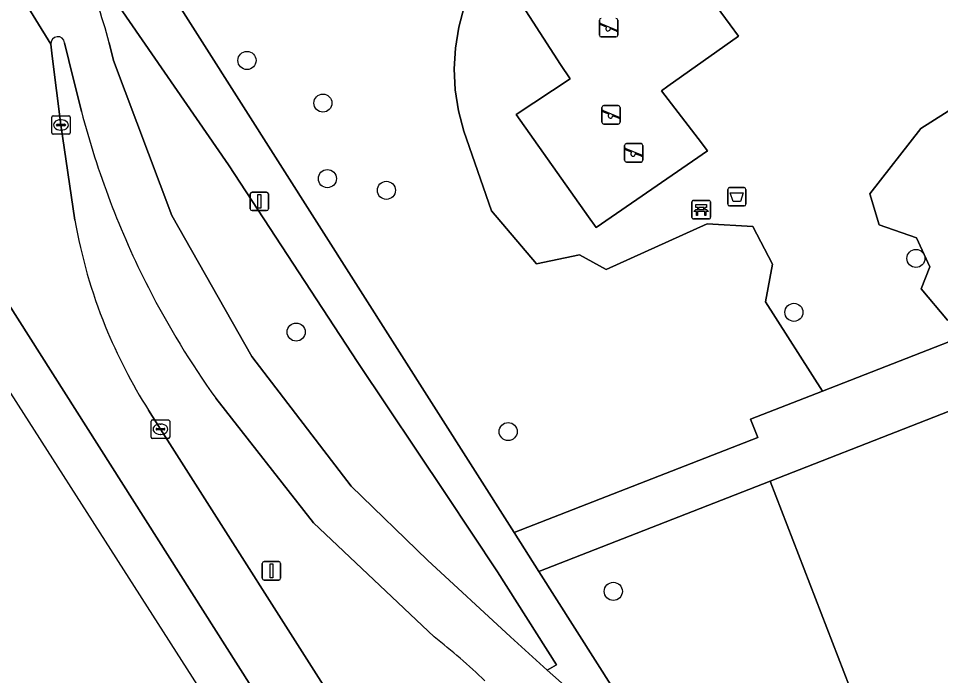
# Model space of a CAD drawing. Extents: x 159680 to 160786, y 387323 to 388340.
# Drawn here: x 159943.24 to 159993.17, y 387517.87 to 387553.44 of the extents above; entities that cross this region are included whole.
import ezdxf

# ---------------------------------------------------------------- set-up
doc = ezdxf.new("R2010")
doc.units = 0
for name, color, linetype in [('IMGEO_Afvalbak', 7, 'Continuous'), ('IMGEO_Bank', 7, 'Continuous'), ('IMGEO_Berm_groen', 7, 'Continuous'), ('IMGEO_Boom', 7, 'Continuous'), ('IMGEO_Fietspad_gesloten', 7, 'Continuous'), ('IMGEO_Groenvoorziening', 7, 'Continuous'), ('IMGEO_Kolk', 7, 'Continuous'), ('IMGEO_Lichtmast', 7, 'Continuous'), ('IMGEO_OVBaan_gesloten', 7, 'Continuous'), ('IMGEO_Rijbaan_regionaal_gesloten', 7, 'Continuous'), ('IMGEO_Speelvoorziening', 7, 'Continuous'), ('IMGEO_Terreindeel_zand', 7, 'Continuous'), ('IMGEO_Voetpad_halfverhard', 7, 'Continuous'), ('IMGEO_Voetpad_open', 7, 'Continuous')]:
    doc.layers.add(name, color=color, linetype=linetype)

msp = doc.modelspace()

# ---------------------------------------------------------------- linework, layer by layer
at = {"layer": 'IMGEO_Afvalbak'}
for p, q in [((159981.64, 387543.392), (159981.64, 387544.192)), ((159981.64, 387544.192), (159981.64, 387543.392)), ((159981.74, 387544.292), (159982.53, 387544.292)), ((159982.53, 387544.292), (159981.74, 387544.292)), ((159982.63, 387544.192), (159982.63, 387543.392)), ((159982.63, 387543.392), (159982.63, 387544.192)), ((159982.53, 387543.292), (159981.74, 387543.292)), ((159981.74, 387543.292), (159982.53, 387543.292))]:
    msp.add_line(p, q, dxfattribs=at)
msp.add_lwpolyline([(159981.783, 387544.006), (159982.487, 387544.006), (159982.338, 387543.536), (159981.932, 387543.536), (159981.783, 387544.006)], dxfattribs=at)
for centre, start, end in [((159981.74, 387544.192), 90, 180), ((159981.74, 387544.192), 90, 180), ((159982.53, 387544.192), 0, 90), ((159982.53, 387544.192), 360, 90), ((159981.74, 387543.392), 180, 270), ((159981.74, 387543.392), 180, 270), ((159982.53, 387543.392), 270, 0), ((159982.53, 387543.392), 270, 0)]:
    msp.add_arc(centre, 0.1, start, end, dxfattribs=at)
at = {"layer": 'IMGEO_Bank'}
for p, q in [((159979.706, 387542.67), (159979.706, 387543.511)), ((159979.706, 387543.511), (159979.706, 387542.67)), ((159979.781, 387543.595), (159980.622, 387543.595)), ((159980.622, 387543.595), (159979.781, 387543.595)), ((159980.706, 387543.52), (159980.706, 387542.679)), ((159980.706, 387542.679), (159980.706, 387543.52)), ((159980.403, 387542.993), (159980.01, 387542.993)), ((159980.015, 387543.101), (159980.015, 387543.207)), ((159980.059, 387543.207), (159980.059, 387543.101)), ((159980.347, 387543.213), (159980.065, 387543.213)), ((159980.065, 387543.095), (159980.347, 387543.095)), ((159980.353, 387543.101), (159980.353, 387543.207)), ((159980.397, 387543.207), (159980.397, 387543.101)), ((159980.631, 387542.595), (159979.79, 387542.595)), ((159979.79, 387542.595), (159980.631, 387542.595))]:
    msp.add_line(p, q, dxfattribs=at)
for points in [[(159979.953, 387542.993), (159979.811, 387542.993), (159979.923, 387543.095), (159980.009, 387543.095)], [(159980.009, 387543.213), (159979.923, 387543.213), (159979.923, 387543.374), (159980.486, 387543.374), (159980.486, 387543.213), (159980.403, 387543.213)], [(159980.003, 387542.986), (159980.003, 387542.779), (159979.96, 387542.779), (159979.96, 387542.986)], [(159980.403, 387543.095), (159980.486, 387543.095), (159980.598, 387542.993), (159980.459, 387542.993)], [(159980.453, 387542.986), (159980.453, 387542.779), (159980.409, 387542.779), (159980.409, 387542.986)]]:
    msp.add_lwpolyline(points, dxfattribs=at)
for centre, radius, start, end in [((159979.784, 387543.517), 0.0779, 92.4484, 184.2845), ((159979.784, 387543.517), 0.0779, 92.4484, 184.2845), ((159980.628, 387543.517), 0.0779, 2.4484, 94.2845), ((159980.628, 387543.517), 0.0779, 2.4484, 94.2845), ((159979.953, 387542.986), 0.00671, 2.8957, 87.1043), ((159980.01, 387542.986), 0.00671, 92.8957, 177.1043), ((159980.008, 387543.206), 0.00671, 2.8957, 87.1043), ((159980.008, 387543.102), 0.00671, 272.8957, 357.1043), ((159980.065, 387543.206), 0.00671, 92.8957, 177.1043), ((159980.065, 387543.102), 0.00671, 182.8957, 267.1043), ((159980.347, 387543.206), 0.00671, 2.8957, 87.1043), ((159980.347, 387543.102), 0.00671, 272.8957, 357.1043), ((159980.404, 387543.206), 0.00671, 92.8957, 177.1043), ((159980.404, 387543.102), 0.00671, 182.8957, 267.1043), ((159980.402, 387542.986), 0.00671, 2.8957, 87.1043), ((159980.459, 387542.986), 0.00671, 92.8957, 177.1043), ((159979.784, 387542.673), 0.0779, 182.4484, 274.2845), ((159979.784, 387542.673), 0.0779, 182.4484, 274.2845), ((159980.628, 387542.673), 0.0779, 272.4484, 4.2845), ((159980.628, 387542.673), 0.0779, 272.4484, 4.2845)]:
    msp.add_arc(centre, radius, start, end, dxfattribs=at)
at = {"layer": 'IMGEO_Berm_groen'}
for points in [[(159948.152, 387552.118), (159948.393, 387551.166), (159951.54, 387542.782), (159955.875, 387535.138), (159961.252, 387528.133), (159965.379, 387524.114), (159969.874, 387519.968), (159971.859, 387518.161), (159972.38, 387518.458), (159969.177, 387523.497), (159966.402, 387527.68), (159961.607, 387534.821), (159954.609, 387545.512), (159948.2, 387554.802)], [(159945, 387552.043), (159945.07, 387551.397), (159945.538, 387547.676), (159946.298, 387542.516)], [(159946.648, 387548.407), (159945.973, 387551.162), (159945.738, 387552.13)], [(159965.747, 387519.972), (159959.219, 387526.138), (159953.926, 387532.883)], [(159950.281, 387532.241), (159950.928, 387531.209), (159961.373, 387514.792), (159972.307, 387497.514), (159982.75, 387481.068), (159993.719, 387463.849), (159994.343, 387462.819)]]:
    msp.add_lwpolyline(points, dxfattribs=at)
for centre, radius, start, end in [((159923.681, 387545.85), 25.261, 14.3677, 19.5147), ((159945.37, 387552.082), 0.372, 7.4788, 185.9679), ((159992.093, 387560.241), 46.961, 194.5956, 207.0673), ((159974.017, 387547.356), 28.138, 189.9047, 202.0731), ((159992.038, 387560.217), 46.901, 207.0722, 215.6483), ((159974.043, 387547.359), 28.163, 202.0588, 212.4658), ((159943.038, 387490.988), 36.821, 46.2546, 51.9214)]:
    msp.add_arc(centre, radius, start, end, dxfattribs=at)
at = {"layer": 'IMGEO_Boom'}
for centre in [(159955.612, 387551.167), (159959.724, 387548.858), (159959.965, 387544.771), (159963.16, 387544.139), (159991.831, 387540.454), (159985.225, 387537.535), (159958.275, 387536.468), (159969.754, 387531.079), (159975.447, 387522.432)]:
    msp.add_circle(centre, 0.489, dxfattribs=at)
at = {"layer": 'IMGEO_Fietspad_gesloten'}
for points in [[(159858.565, 387688.232), (159871.375, 387668.071), (159896.663, 387628.381), (159918.222, 387594.432), (159932.893, 387571.356), (159934.024, 387569.601), (159936.643, 387565.432), (159937.134, 387564.769), (159945, 387552.043)], [(159945.738, 387552.13), (159945.973, 387551.162), (159946.648, 387548.407)], [(160078.431, 387352.066), (160075.581, 387356.553), (160061.437, 387378.989), (160060.642, 387380.243), (160057.964, 387384.46), (160057.586, 387385.068), (160057.126, 387385.767), (160026.112, 387434.619), (159994.797, 387483.84), (159976.098, 387512.903), (159975.302, 387514.189), (159974.711, 387515.066), (159973.915, 387516.188), (159972.956, 387517.208), (159971.859, 387518.161), (159969.874, 387519.968), (159965.379, 387524.114), (159961.252, 387528.133), (159955.875, 387535.138), (159951.54, 387542.782), (159948.393, 387551.166), (159948.152, 387552.118)], [(159953.926, 387532.883), (159959.219, 387526.138), (159965.747, 387519.972)]]:
    msp.add_lwpolyline(points, dxfattribs=at)
for centre, radius, start, end in [((159923.681, 387545.85), 25.261, 14.3677, 19.5147), ((159945.37, 387552.082), 0.372, 7.4788, 185.9679), ((159992.093, 387560.241), 46.961, 194.5956, 207.0673), ((159992.038, 387560.217), 46.901, 207.0722, 215.6483), ((159943.038, 387490.988), 36.821, 46.2546, 51.9214)]:
    msp.add_arc(centre, radius, start, end, dxfattribs=at)
at = {"layer": 'IMGEO_Groenvoorziening'}
for points in [[(159981.816, 387576.369), (159975.357, 387566.969), (159968.928, 387557.088), (159968.306, 387556.136), (159967.787, 387555.124), (159967.377, 387554.063), (159967.079, 387552.965), (159966.899, 387551.842), (159966.836, 387550.707), (159966.893, 387549.571), (159967.068, 387548.447), (159967.359, 387547.347), (159968.847, 387543.027), (159971.297, 387540.154), (159973.62, 387540.644), (159975.069, 387539.858), (159980.529, 387542.329), (159982.994, 387542.179), (159984.064, 387540.146), (159983.687, 387538.105), (159986.772, 387533.269), (159999.711, 387538.322)], [(159946.727, 387562.351), (159970.076, 387525.611), (159983.269, 387530.764), (159982.883, 387531.75), (159986.772, 387533.269), (159983.687, 387538.105), (159984.064, 387540.146), (159982.994, 387542.179), (159980.529, 387542.329), (159975.069, 387539.858), (159973.62, 387540.644), (159971.297, 387540.154), (159968.847, 387543.027), (159967.359, 387547.347), (159967.068, 387548.447), (159966.893, 387549.571), (159966.836, 387550.707), (159966.899, 387551.842), (159967.079, 387552.965), (159967.377, 387554.063)], [(159993.55, 387537.106), (159992.121, 387538.806), (159992.588, 387539.99), (159991.864, 387541.569), (159989.842, 387542.279), (159989.333, 387543.95), (159992.107, 387547.481), (159994.86, 387549.228)], [(160019.905, 387500), (160017.909, 387504.817), (160025.253, 387507.75), (160012.723, 387539.639), (160000, 387534.671), (159983.944, 387528.402), (159989.768, 387513.317), (159997.738, 387516.43), (160000, 387510.573), (160004.081, 387500), (160009.681, 387485.486), (160000, 387481.351), (159998.615, 387480.704), (160026.502, 387436.824), (160058.389, 387386.599), (160060.082, 387383.969), (160060.586, 387384.345), (160070.282, 387393.417)]]:
    msp.add_lwpolyline(points, dxfattribs=at)
for points in [[(159974.099, 387542.71), (159970.179, 387548.25), (159973.105, 387550.166), (159972.593, 387550.952), (159970.542, 387554.101), (159977.48, 387558.939), (159981.772, 387553.096), (159982.219, 387552.478), (159978.398, 387549.77), (159978.06, 387549.531), (159980.034, 387546.941), (159980.541, 387546.275), (159974.517, 387542.119)], [(160009.216, 387548.634), (160001.172, 387547.806), (160000.605, 387548.722), (159998.123, 387549.327), (159994.86, 387549.228), (159992.107, 387547.481), (159989.333, 387543.95), (159989.842, 387542.279), (159991.864, 387541.569), (159992.588, 387539.99), (159992.121, 387538.806), (159993.55, 387537.106), (160011.162, 387543.629)], [(160000, 387510.573), (159997.738, 387516.43), (159989.768, 387513.317), (159983.944, 387528.402), (159971.413, 387523.508), (159998.615, 387480.704), (160000, 387481.351), (160009.681, 387485.486), (160004.081, 387500)]]:
    msp.add_lwpolyline(points, close=True, dxfattribs=at)
at = {"layer": 'IMGEO_Kolk'}
for p, q in [((159945.037, 387547.25), (159945.037, 387548.102)), ((159945.112, 387548.176), (159945.964, 387548.176)), ((159945.525, 387547.956), (159945.55, 387547.956)), ((159946.038, 387548.102), (159946.038, 387547.25)), ((159945.296, 387547.67), (159945.296, 387547.682)), ((159945.734, 387547.633), (159945.336, 387547.633)), ((159945.339, 387547.719), (159945.737, 387547.719)), ((159945.78, 387547.682), (159945.78, 387547.67)), ((159945.964, 387547.176), (159945.112, 387547.176)), ((159945.548, 387547.396), (159945.523, 387547.396)), ((159950.427, 387530.783), (159950.427, 387531.635)), ((159950.502, 387531.709), (159951.354, 387531.709)), ((159950.915, 387531.489), (159950.94, 387531.489)), ((159951.428, 387531.635), (159951.428, 387530.783)), ((159950.686, 387531.203), (159950.686, 387531.215)), ((159951.124, 387531.166), (159950.726, 387531.166)), ((159950.729, 387531.252), (159951.127, 387531.252)), ((159951.17, 387531.215), (159951.17, 387531.203)), ((159951.354, 387530.709), (159950.502, 387530.709)), ((159950.938, 387530.929), (159950.913, 387530.929))]:
    msp.add_line(p, q, dxfattribs=at)
for points in [[(159945.037, 387547.25), (159945.037, 387548.102)], [(159945.112, 387548.176), (159945.964, 387548.176)], [(159946.038, 387548.102), (159946.038, 387547.25)], [(159945.964, 387547.176), (159945.112, 387547.176)], [(159950.427, 387530.783), (159950.427, 387531.635)], [(159950.502, 387531.709), (159951.354, 387531.709)], [(159951.428, 387531.635), (159951.428, 387530.783)], [(159951.354, 387530.709), (159950.502, 387530.709)]]:
    msp.add_lwpolyline(points, dxfattribs=at)
for centre, radius, start, end in [((159945.114, 387548.1), 0.0765, 91.552, 178.448), ((159945.114, 387548.1), 0.0765, 91.552, 178.448), ((159945.962, 387548.1), 0.0765, 1.552, 88.448), ((159945.962, 387548.1), 0.0765, 1.552, 88.448), ((159945.336, 387547.679), 0.0403, 85.8775, 175.7526), ((159945.333, 387547.669), 0.0366, 178.938, 274.7102), ((159945.737, 387547.676), 0.043, 264.8664, 352.4533), ((159945.741, 387547.681), 0.0386, 1.7309, 96.639), ((159945.114, 387547.252), 0.0765, 181.552, 268.448), ((159945.114, 387547.252), 0.0765, 181.552, 268.448), ((159945.962, 387547.252), 0.0765, 271.552, 358.448), ((159945.962, 387547.252), 0.0765, 271.552, 358.448), ((159950.504, 387531.633), 0.0765, 91.552, 178.448), ((159950.504, 387531.633), 0.0765, 91.552, 178.448), ((159951.352, 387531.633), 0.0765, 1.552, 88.448), ((159951.352, 387531.633), 0.0765, 1.552, 88.448), ((159950.726, 387531.212), 0.0403, 85.8775, 175.7526), ((159950.723, 387531.202), 0.0366, 178.938, 274.7102), ((159951.127, 387531.209), 0.043, 264.8664, 352.4533), ((159951.131, 387531.214), 0.0386, 1.7309, 96.639), ((159950.504, 387530.785), 0.0765, 181.552, 268.448), ((159950.504, 387530.785), 0.0765, 181.552, 268.448), ((159951.352, 387530.785), 0.0765, 271.552, 358.448), ((159951.352, 387530.785), 0.0765, 271.552, 358.448)]:
    msp.add_arc(centre, radius, start, end, dxfattribs=at)
for centre, major_axis, ratio, start_param, end_param in [((159945.524, 387547.676), (-0.387, 0.002), 0.722429, 4.712389, 7.853982), ((159945.549, 387547.676), (-0.39, 0.002), 0.717154, 1.570796, 4.712389), ((159950.914, 387531.209), (-0.387, 0.002), 0.722429, 4.712389, 7.853982), ((159950.939, 387531.209), (-0.39, 0.002), 0.717154, 1.570796, 4.712389)]:
    msp.add_ellipse(centre, major_axis=major_axis, ratio=ratio, start_param=start_param, end_param=end_param, dxfattribs=at)
at = {"layer": 'IMGEO_Lichtmast'}
for p, q in [((159955.784, 387543.141), (159955.784, 387543.941)), ((159955.784, 387543.941), (159955.784, 387543.141)), ((159955.884, 387544.041), (159956.674, 387544.041)), ((159956.674, 387544.041), (159955.884, 387544.041)), ((159956.774, 387543.941), (159956.774, 387543.141)), ((159956.774, 387543.141), (159956.774, 387543.941)), ((159956.674, 387543.041), (159955.884, 387543.041)), ((159955.884, 387543.041), (159956.674, 387543.041)), ((159956.54, 387524.041), (159957.33, 387524.041)), ((159957.33, 387524.041), (159956.54, 387524.041)), ((159956.44, 387523.141), (159956.44, 387523.941)), ((159956.44, 387523.941), (159956.44, 387523.141)), ((159957.43, 387523.941), (159957.43, 387523.141)), ((159957.43, 387523.141), (159957.43, 387523.941)), ((159957.33, 387523.041), (159956.54, 387523.041)), ((159956.54, 387523.041), (159957.33, 387523.041))]:
    msp.add_line(p, q, dxfattribs=at)
for points in [[(159956.204, 387543.916), (159956.354, 387543.916), (159956.354, 387543.166), (159956.204, 387543.166), (159956.204, 387543.916)], [(159956.86, 387523.916), (159957.01, 387523.916), (159957.01, 387523.166), (159956.86, 387523.166), (159956.86, 387523.916)]]:
    msp.add_lwpolyline(points, dxfattribs=at)
for centre, start, end in [((159955.884, 387543.941), 90, 180), ((159955.884, 387543.941), 90, 180), ((159956.674, 387543.941), 0, 90), ((159956.674, 387543.941), 360, 90), ((159955.884, 387543.141), 180, 270), ((159955.884, 387543.141), 180, 270), ((159956.674, 387543.141), 270, 0), ((159956.674, 387543.141), 270, 0), ((159956.54, 387523.941), 90, 180), ((159956.54, 387523.941), 90, 180), ((159957.33, 387523.941), 0, 90), ((159957.33, 387523.941), 360, 90), ((159956.54, 387523.141), 180, 270), ((159956.54, 387523.141), 180, 270), ((159957.33, 387523.141), 270, 0), ((159957.33, 387523.141), 270, 0)]:
    msp.add_arc(centre, 0.1, start, end, dxfattribs=at)
at = {"layer": 'IMGEO_OVBaan_gesloten'}
for points in [[(159858.121, 387669.257), (159855.36, 387672.605), (159852.108, 387676.163), (159883.278, 387626.179), (159920.558, 387567.925), (159984.842, 387467.474), (160065.277, 387340.998)], [(160065.277, 387340.998), (160066.652, 387341.76), (160065.959, 387342.848), (160051.196, 387366.436), (160037.469, 387388.37), (160035.007, 387392.266), (160025.491, 387407.303), (159999.061, 387448.992), (159999.203, 387449.069), (159985.84, 387470.05), (159937.564, 387546.059), (159937.458, 387545.975), (159928.344, 387560.272), (159926.726, 387562.813), (159919.709, 387573.899), (159910.99, 387587.597), (159899.844, 387605.107), (159900.012, 387605.234), (159869.099, 387654.066)]]:
    msp.add_lwpolyline(points, dxfattribs=at)
at = {"layer": 'IMGEO_Rijbaan_regionaal_gesloten'}
for points in [[(159911.794, 387592.201), (159913.655, 387589.274), (159929.395, 387564.514), (159929.83, 387563.83), (159930.599, 387562.585), (159930.974, 387561.949), (159928.344, 387560.272), (159937.458, 387545.975), (159937.564, 387546.059), (159985.84, 387470.05), (159999.203, 387449.069), (159999.616, 387449.328)], [(159946.298, 387542.516), (159945.538, 387547.676), (159945.07, 387551.397), (159945, 387552.043), (159937.134, 387564.769), (159936.643, 387565.432), (159936.762, 387565.243)], [(159994.343, 387462.819), (159993.719, 387463.849), (159982.75, 387481.068), (159972.307, 387497.514), (159961.373, 387514.792), (159950.928, 387531.209), (159950.281, 387532.241)]]:
    msp.add_lwpolyline(points, dxfattribs=at)
for centre, radius, start, end in [((159974.017, 387547.356), 28.138, 189.9047, 202.0731), ((159974.043, 387547.359), 28.163, 202.0588, 212.4658)]:
    msp.add_arc(centre, radius, start, end, dxfattribs=at)
at = {"layer": 'IMGEO_Speelvoorziening'}
for p, q in [((159974.696, 387552.543), (159974.696, 387553.343)), ((159974.696, 387553.343), (159974.696, 387552.543)), ((159975.079, 387552.971), (159974.74, 387553.108)), ((159974.765, 387553.168), (159975.641, 387552.815)), ((159975.686, 387553.343), (159975.686, 387552.543)), ((159975.686, 387552.543), (159975.686, 387553.343)), ((159975.586, 387552.443), (159974.796, 387552.443)), ((159974.796, 387552.443), (159975.586, 387552.443)), ((159975.617, 387552.755), (159975.277, 387552.892)), ((159974.828, 387547.829), (159974.828, 387548.629)), ((159974.828, 387548.629), (159974.828, 387547.829)), ((159974.897, 387548.454), (159975.773, 387548.101)), ((159974.928, 387548.729), (159975.718, 387548.729)), ((159975.718, 387548.729), (159974.928, 387548.729)), ((159975.818, 387548.629), (159975.818, 387547.829)), ((159975.818, 387547.829), (159975.818, 387548.629)), ((159975.211, 387548.257), (159974.872, 387548.394)), ((159975.749, 387548.041), (159975.409, 387548.178)), ((159975.718, 387547.729), (159974.928, 387547.729)), ((159974.928, 387547.729), (159975.718, 387547.729)), ((159976.057, 387545.77), (159976.057, 387546.57)), ((159976.057, 387546.57), (159976.057, 387545.77)), ((159976.157, 387546.67), (159976.947, 387546.67)), ((159976.947, 387546.67), (159976.157, 387546.67)), ((159977.047, 387546.57), (159977.047, 387545.77)), ((159977.047, 387545.77), (159977.047, 387546.57)), ((159976.44, 387546.198), (159976.101, 387546.335)), ((159976.126, 387546.395), (159977.002, 387546.042)), ((159976.978, 387545.982), (159976.638, 387546.119)), ((159976.947, 387545.67), (159976.157, 387545.67)), ((159976.157, 387545.67), (159976.947, 387545.67))]:
    msp.add_line(p, q, dxfattribs=at)
for centre, radius, start, end in [((159974.796, 387553.343), 0.1, 90, 180), ((159974.796, 387553.343), 0.1, 90, 180), ((159975.586, 387553.343), 0.1, 0, 90), ((159975.586, 387553.343), 0.1, 360, 90), ((159974.753, 387553.138), 0.0327, 68.078, 248.078), ((159975.158, 387552.881), 0.12, 130.9928, 5.1632), ((159974.796, 387552.543), 0.1, 180, 270), ((159974.796, 387552.543), 0.1, 180, 270), ((159975.586, 387552.543), 0.1, 270, 0), ((159975.586, 387552.543), 0.1, 270, 0), ((159975.629, 387552.785), 0.0327, 248.078, 68.078), ((159974.928, 387548.629), 0.1, 90, 180), ((159974.928, 387548.629), 0.1, 90, 180), ((159974.885, 387548.424), 0.0327, 68.078, 248.078), ((159975.718, 387548.629), 0.1, 0, 90), ((159975.718, 387548.629), 0.1, 360, 90), ((159975.29, 387548.167), 0.12, 130.9928, 5.1632), ((159975.761, 387548.071), 0.0327, 248.078, 68.078), ((159974.928, 387547.829), 0.1, 180, 270), ((159974.928, 387547.829), 0.1, 180, 270), ((159975.718, 387547.829), 0.1, 270, 0), ((159975.718, 387547.829), 0.1, 270, 0), ((159976.157, 387546.57), 0.1, 90, 180), ((159976.157, 387546.57), 0.1, 90, 180), ((159976.947, 387546.57), 0.1, 0, 90), ((159976.947, 387546.57), 0.1, 360, 90), ((159976.114, 387546.365), 0.0327, 68.078, 248.078), ((159976.519, 387546.108), 0.12, 130.9928, 5.1632), ((159976.99, 387546.012), 0.0327, 248.078, 68.078), ((159976.157, 387545.77), 0.1, 180, 270), ((159976.157, 387545.77), 0.1, 180, 270), ((159976.947, 387545.77), 0.1, 270, 0), ((159976.947, 387545.77), 0.1, 270, 0)]:
    msp.add_arc(centre, radius, start, end, dxfattribs=at)
at = {"layer": 'IMGEO_Terreindeel_zand'}
msp.add_lwpolyline([(159981.772, 387553.096), (159977.48, 387558.939), (159970.542, 387554.101), (159972.593, 387550.952), (159973.105, 387550.166), (159970.179, 387548.25), (159974.099, 387542.71), (159974.517, 387542.119), (159980.541, 387546.275), (159980.034, 387546.941), (159978.06, 387549.531), (159978.398, 387549.77), (159982.219, 387552.478)], close=True, dxfattribs=at)
at = {"layer": 'IMGEO_Voetpad_halfverhard'}
msp.add_lwpolyline([(160000, 387534.671), (160012.723, 387539.639), (160011.828, 387541.916), (160000.048, 387537.317), (160000, 387537.46), (159999.711, 387538.322), (159986.772, 387533.269), (159982.883, 387531.75), (159983.269, 387530.764), (159970.076, 387525.611), (159971.413, 387523.508), (159983.944, 387528.402)], close=True, dxfattribs=at)
at = {"layer": 'IMGEO_Voetpad_open'}
for points in [[(160060.082, 387383.969), (160058.389, 387386.599), (160026.502, 387436.824), (159998.615, 387480.704), (159971.413, 387523.508), (159970.076, 387525.611), (159946.727, 387562.351)], [(159947.491, 387554.288), (159948.2, 387554.802), (159954.609, 387545.512), (159961.607, 387534.821), (159966.402, 387527.68), (159969.177, 387523.497), (159972.38, 387518.458), (159971.859, 387518.161), (159972.956, 387517.208), (159973.915, 387516.188), (159974.711, 387515.066), (159975.302, 387514.189), (159976.098, 387512.903), (159994.797, 387483.84), (160026.112, 387434.619), (160057.126, 387385.767), (160057.586, 387385.068), (160057.964, 387384.46)]]:
    msp.add_lwpolyline(points, dxfattribs=at)

doc.saveas('drawing.dxf')
